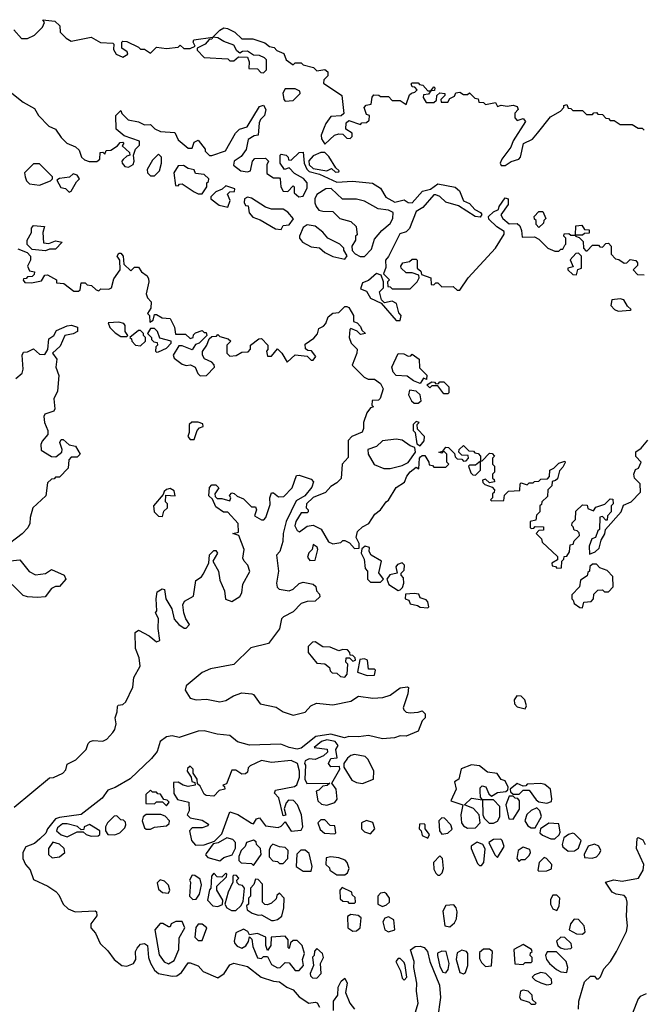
# Model space of a CAD drawing. Extents: x 2737310 to 2869991, y 870230 to 1012730.
# Tile 358 of 479: x 2802025 to 2805171, y 951649 to 956618. Entities that reach past the tile are written whole.
import ezdxf

# ---------------------------------------------------------------- set-up
doc = ezdxf.new("R2010")
doc.units = 0

msp = doc.modelspace()

# ---------------------------------------------------------------- linework, layer by layer
at = {"layer": '0CON02XD'}
for points in [[(2801995, 956566.7), (2802033.9, 956523.9), (2802065, 956523.8), (2802099.3, 956540.7), (2802139.3, 956580.7), (2802150, 956605), (2802141.7, 956618.3), (2802201.7, 956611.7), (2802227, 956587), (2802230, 956555), (2802260, 956525), (2802285, 956510), (2802385, 956530), (2802433, 956503), (2802495, 956500), (2802500, 956495), (2802498.3, 956468.3), (2802512.5, 956445), (2802545, 956430), (2802570, 956445), (2802566.4, 956456.4), (2802540, 956475), (2802540, 956505), (2802545, 956510), (2802565, 956507.5), (2802625, 956480), (2802635, 956470), (2802655, 956470), (2802685, 956450), (2802715, 956480), (2802765, 956472.5), (2802825, 956480), (2802835, 956490), (2802853.6, 956473.6), (2802885, 956473.3), (2802910, 956485), (2802900, 956505), (2802903, 956517), (2803000, 956530), (2803035, 956566.2), (2803055, 956576.7), (2803073.3, 956573.3), (2803110, 956555), (2803145, 956522.5), (2803201.7, 956521.7), (2803261.7, 956501.7), (2803285, 956482.5), (2803308.3, 956478.3), (2803323, 956463), (2803358.3, 956448.3), (2803370, 956415), (2803405, 956390), (2803415, 956400), (2803445, 956400), (2803455, 956390), (2803507, 956377), (2803525, 956360), (2803565, 956367.5), (2803580, 956355), (2803580, 956335), (2803560, 956315), (2803558.3, 956298.3), (2803650, 956235), (2803660, 956145), (2803647.5, 956132.5), (2803595, 956130), (2803568.8, 956095), (2803561.2, 956075), (2803546.7, 956035), (2803547, 956017), (2803565, 955990), (2803613.9, 956036.1), (2803635, 956042.5), (2803655, 956040), (2803675, 956020), (2803691.7, 956018.3), (2803701.7, 956028.3), (2803702.5, 956045), (2803670, 956065), (2803673, 956097), (2803685, 956110), (2803745, 956090), (2803751.7, 956098.3), (2803775, 956100), (2803788.3, 956111.7), (2803790, 956135), (2803775, 956140), (2803762.5, 956175), (2803773, 956187), (2803798.3, 956191.7), (2803803, 956227), (2803811.7, 956238.3), (2803837, 956237), (2803845, 956230), (2803885, 956230), (2803905, 956210), (2803945, 956210), (2803975, 956190), (2803991.7, 956238.3), (2804001.7, 956248.3), (2804018.3, 956251.7), (2804030, 956265), (2804018.3, 956278.3), (2804005, 956280), (2804000, 956295), (2804005, 956300), (2804035, 956300), (2804041.7, 956291.7), (2804058.3, 956288.3), (2804085, 956260), (2804100, 956260), (2804115, 956280), (2804120, 956275), (2804118.3, 956261.7), (2804100, 956260), (2804088.3, 956241.7), (2804061.7, 956238.3), (2804060, 956225), (2804075, 956200), (2804115, 956200), (2804128.3, 956211.7), (2804130, 956235), (2804145, 956250), (2804170, 956245), (2804170, 956235), (2804150, 956215), (2804151.7, 956201.7), (2804185, 956202.5), (2804195, 956220), (2804218.3, 956231.7), (2804225, 956250), (2804245, 956252.5), (2804265, 956240), (2804285, 956240), (2804295, 956250), (2804321.7, 956221.7), (2804338.3, 956218.3), (2804341.7, 956201.7), (2804365, 956200), (2804375, 956190), (2804425, 956200), (2804435, 956180), (2804455, 956187.5), (2804485, 956182.5), (2804515, 956187.5), (2804535, 956180), (2804540, 956165), (2804523, 956147), (2804523, 956123), (2804535, 956110), (2804565, 956120), (2804576.7, 956105), (2804515, 956007.5), (2804503.3, 955975), (2804457.5, 955915), (2804450, 955895), (2804455, 955882.5), (2804475, 955882.5), (2804505, 955902.5), (2804543.3, 955915), (2804551.2, 955925), (2804567, 955993), (2804612.5, 956015), (2804636.7, 956045), (2804702.3, 956127.7), (2804753, 956157), (2804770, 956175), (2804770, 956185), (2804785, 956190), (2804791.7, 956171.7), (2804805, 956170), (2804815, 956160), (2804865, 956160), (2804885, 956140), (2804915, 956140), (2804921.7, 956148.3), (2804935, 956150), (2804941.7, 956141.7), (2804965, 956140), (2804981.7, 956121.7), (2804995, 956120), (2805005, 956110), (2805025, 956110), (2805055, 956090), (2805115, 956090), (2805145, 956070), (2805165, 956070), (2805175, 956060)], [(2803255, 956350), (2803270, 956365), (2803270, 956415), (2803260, 956425), (2803235, 956437.5), (2803205, 956440), (2803175, 956460), (2803148.3, 956458.3), (2803135, 956450), (2803120.7, 956460.7), (2803105, 956490), (2803055, 956507.5), (2803025, 956527.5), (2803000, 956530), (2802995, 956520), (2802981.7, 956518.3), (2802960, 956495), (2802920, 956475), (2802920, 956465), (2802955, 956427.5), (2803075, 956420), (2803085, 956410), (2803105, 956410), (2803128.3, 956431.7), (2803175, 956430), (2803182.5, 956405), (2803181.7, 956371.7), (2803225, 956370), (2803241.7, 956351.7), (2803255, 956350)], [(2803365, 956207.5), (2803405, 956210), (2803440, 956245), (2803438.3, 956258.3), (2803415, 956270), (2803365, 956270), (2803353.3, 956246.7), (2803357.5, 956215), (2803365, 956207.5)], [(2801985, 956246.7), (2802042.7, 956202.7), (2802099.3, 956169.3), (2802120, 956135), (2802171.7, 956081.7), (2802206.4, 956066.4), (2802233.9, 956023.9), (2802262.5, 955995), (2802307, 955977), (2802325, 955960), (2802337.5, 955925), (2802351.7, 955911.7), (2802375, 955903.3), (2802415, 955902.5), (2802430, 955915), (2802431.7, 955948.3), (2802445, 955950), (2802455, 955940), (2802461.7, 955958.3), (2802485, 955960), (2802518.3, 955981.7), (2802531.7, 955998.3), (2802545, 956000), (2802550, 955995), (2802541.7, 955981.7), (2802578.3, 955948.3), (2802580, 955935), (2802565, 955930), (2802547, 955913), (2802540, 955905), (2802542.5, 955895), (2802555, 955877.5), (2802574.1, 955874.1), (2802597.5, 955887.5), (2802603.3, 955905), (2802600, 955935), (2802610, 955965), (2802630, 955985), (2802630, 956005), (2802551.7, 956031.7), (2802512.5, 956065), (2802510, 956135), (2802535, 956160), (2802540, 956145), (2802572.3, 956112.3), (2802625, 956102.5), (2802655, 956087.5), (2802685, 956090), (2802707, 956067), (2802735, 956053.3), (2802808.3, 956048.3), (2802825, 956012.5), (2802875, 955970), (2802895, 955970), (2802905, 956000), (2802925, 956010), (2802960, 955965), (2802960, 955955), (2802983, 955933), (2802995, 955932.5), (2803063.3, 955956.7), (2803113.6, 956046.4), (2803133.9, 956066.1), (2803173, 956077), (2803235, 956180), (2803255, 956187.5), (2803267.5, 956165), (2803260, 956135), (2803240, 956115), (2803233, 956097), (2803227.5, 956035), (2803208.3, 956031.7), (2803177, 956013), (2803167, 955963), (2803143, 955927), (2803107.5, 955905), (2803103.9, 955883.9), (2803140, 955855), (2803175, 955850), (2803190, 955855), (2803200, 955905), (2803211.7, 955918.3), (2803265, 955920), (2803280, 955905), (2803272.5, 955885), (2803271.7, 955841.7), (2803305, 955820), (2803335, 955820), (2803340, 955815), (2803342.5, 955775), (2803355, 955752.5), (2803378.3, 955751.7), (2803405, 955780), (2803410, 955775), (2803410, 955745), (2803433.6, 955723.6), (2803455, 955727.5), (2803475, 955770), (2803476.2, 955795), (2803457.3, 955817.3), (2803411.4, 955841.4), (2803385, 955870), (2803361.7, 955861.7), (2803340, 955895), (2803340, 955935), (2803345, 955940), (2803370, 955935), (2803380, 955925), (2803381.7, 955911.7), (2803395, 955910), (2803435, 955947.5), (2803455, 955950), (2803460.6, 955895), (2803473.8, 955863.8), (2803485, 955852.5), (2803538.3, 955838.3), (2803625, 955798), (2803703.9, 955803.9), (2803805, 955794), (2803845, 955768.8), (2803872.1, 955722.1), (2803917.5, 955697.5), (2803965, 955708.8), (2803985, 955696.2), (2804005, 955693.8), (2804056.7, 955753.3), (2804097.5, 955762.5), (2804135, 955789.2), (2804222.3, 955772.3), (2804244.2, 955754.2), (2804263.6, 955703.6), (2804295, 955690), (2804320.8, 955660.8), (2804350, 955645), (2804357.5, 955635), (2804348, 955622), (2804322.5, 955625), (2804239.5, 955679.5), (2804175, 955697.1), (2804145, 955726.7), (2804125, 955734), (2804115, 955733.8), (2804059.6, 955670.4), (2804025, 955650), (2803992, 955565), (2803975, 955548), (2803942.9, 955537.1), (2803886.2, 955423.8), (2803870, 955405), (2803871.7, 955368.3), (2803860, 955335), (2803890, 955305), (2803880, 955295), (2803881.7, 955271.7), (2803895, 955270), (2803905, 955260), (2803995, 955260), (2804030, 955295), (2804040, 955315), (2804038.3, 955328.3), (2804005, 955340), (2803975, 955340), (2803950, 955365), (2803947.5, 955375), (2803958.3, 955391.7), (2803991.7, 955398.3), (2804005, 955410), (2804025, 955410), (2804030, 955405), (2804030, 955365), (2804048.3, 955348.3), (2804051.7, 955331.7), (2804100, 955315), (2804101.7, 955281.7), (2804115, 955280), (2804125, 955290), (2804135, 955290), (2804155, 955270), (2804211.7, 955271.7), (2804233, 955253), (2804245, 955253.3), (2804287.5, 955315), (2804425.6, 955464.4), (2804470, 955535), (2804470, 955550), (2804433, 955573), (2804392, 955612), (2804390, 955625), (2804415, 955648.8), (2804440, 955660), (2804443.3, 955675), (2804475, 955720), (2804490, 955715), (2804490, 955685), (2804453, 955633), (2804462.5, 955615), (2804495, 955587.5), (2804535, 955590), (2804548.3, 955578.3), (2804557.5, 955555), (2804560, 955520), (2804621.7, 955521.7), (2804645, 955510), (2804690, 955465), (2804725, 955450), (2804745, 955450), (2804755, 955460), (2804765, 955460), (2804775, 955480), (2804780, 955485), (2804780, 955515), (2804770, 955525), (2804771.7, 955538.3), (2804795, 955540), (2804805, 955530), (2804830, 955530), (2804831.7, 955578.3), (2804861.7, 955581.7), (2804875, 955560), (2804898.3, 955558.3), (2804898.3, 955541.7), (2804875, 955540), (2804865, 955530), (2804830, 955530), (2804830, 955525), (2804848.3, 955518.3), (2804868.3, 955498.3), (2804870, 955465), (2804881.7, 955451.7), (2804888.3, 955451.7), (2804915, 955480), (2804945, 955480), (2804951.7, 955471.7), (2804965, 955470), (2804981.7, 955488.3), (2804995, 955490), (2805010, 955475), (2805010, 955435), (2805031.7, 955411.7), (2805048.3, 955408.3), (2805075, 955390), (2805088.3, 955391.7), (2805105, 955407.5), (2805133, 955403), (2805141.7, 955391.7), (2805141.7, 955378.3), (2805120, 955355), (2805141.7, 955331.7), (2805175, 955330)], [(2802705, 955830), (2802730, 955855), (2802740, 955895), (2802740, 955925), (2802725, 955940), (2802695, 955910), (2802668.3, 955861.7), (2802670, 955845), (2802685, 955830), (2802705, 955830)], [(2803618.3, 955848.3), (2803635, 955850), (2803637.5, 955855), (2803620, 955870), (2803585, 955927.5), (2803565, 955947.5), (2803545, 955947.5), (2803505, 955932), (2803484.5, 955905.5), (2803485.6, 955885), (2803505, 955867.8), (2803573.8, 955856.2), (2803597.5, 955867.5), (2803618.3, 955848.3)], [(2802125, 955782.5), (2802180, 955805), (2802190, 955815), (2802190, 955825), (2802125, 955890), (2802095, 955890), (2802050, 955845), (2802052.5, 955825), (2802060, 955805), (2802075, 955790), (2802125, 955782.5)], [(2802945, 955740), (2802970, 955775), (2802970, 955795), (2802978.3, 955801.7), (2802980, 955815), (2802955, 955837.5), (2802911.7, 955841.7), (2802905, 955860), (2802875, 955867.5), (2802851.7, 955881.7), (2802825, 955880), (2802802.5, 955845), (2802811.7, 955781.7), (2802825, 955780), (2802831.7, 955788.3), (2802845, 955790), (2802905, 955750), (2802925, 955740), (2802945, 955740)], [(2802275, 955747.5), (2802285, 955752.5), (2802310.8, 955799.2), (2802326.7, 955815), (2802315, 955833.3), (2802295, 955840), (2802277, 955823), (2802225, 955817.5), (2802211.7, 955808.3), (2802231.7, 955771.7), (2802256.2, 955766.2), (2802275, 955747.5)], [(2803075, 955672.5), (2803087.5, 955705), (2803073, 955737), (2803085, 955750), (2803108.3, 955751.7), (2803110, 955765), (2803065, 955780), (2803047, 955763), (2803015, 955750), (2802990, 955725), (2802990, 955715), (2803031.7, 955681.7), (2803075, 955672.5)], [(2803765, 955422.5), (2803800.7, 955459.3), (2803815, 955510), (2803852.5, 955555), (2803895, 955590), (2803907.5, 955615), (2803910, 955645), (2803886.4, 955656.4), (2803833, 955663), (2803765, 955702.5), (2803725, 955712.5), (2803653, 955713), (2803596.4, 955766.4), (2803570, 955765), (2803525, 955736.7), (2803514, 955715), (2803513.9, 955693.9), (2803520, 955675), (2803535, 955657.5), (2803555, 955651.2), (2803605, 955650), (2803640, 955615), (2803695, 955600), (2803722.5, 955575), (2803727.5, 955532.5), (2803720, 955525), (2803720, 955505), (2803700, 955475), (2803703, 955453), (2803717, 955437), (2803743, 955423), (2803765, 955422.5)], [(2803345, 955560), (2803355, 955580), (2803385, 955582.5), (2803406.4, 955613.6), (2803377.7, 955647.7), (2803355, 955662.5), (2803295, 955662.5), (2803265, 955672.5), (2803195, 955716.7), (2803175, 955722.5), (2803160, 955715), (2803157.5, 955695), (2803165, 955680), (2803178.3, 955678.3), (2803183, 955643), (2803201.2, 955621.2), (2803238.3, 955608.3), (2803315, 955563.3), (2803345, 955560)], [(2804645, 955570), (2804630, 955585), (2804630, 955605), (2804621.7, 955611.7), (2804620, 955625), (2804645, 955650), (2804665, 955650), (2804680, 955615), (2804670, 955605), (2804668.3, 955591.7), (2804645, 955570)], [(2802155, 955452.5), (2802088.3, 955458.3), (2802063, 955483), (2802063.3, 955505), (2802083.8, 955545), (2802084.2, 955565.8), (2802095, 955578.8), (2802150, 955575), (2802142, 955545), (2802145, 955492.5), (2802171.7, 955488.3), (2802205, 955502.5), (2802240, 955495), (2802205, 955460), (2802175, 955460), (2802155, 955452.5)], [(2803665, 955410), (2803677, 955427), (2803660, 955455), (2803660, 955465), (2803640, 955485), (2803580, 955515), (2803555, 955546.7), (2803515, 955576.7), (2803475, 955582.5), (2803455, 955570), (2803437.5, 955525), (2803437.5, 955515), (2803452.5, 955495), (2803495, 955471.2), (2803537, 955467), (2803565, 955443.3), (2803605, 955423.3), (2803665, 955410)], [(2802015, 955462.5), (2802062.5, 955442.5), (2802080, 955425), (2802080, 955405), (2802063.6, 955373.6), (2802075, 955350), (2802100, 955345), (2802098.3, 955331.7), (2802088.3, 955321.7), (2802065, 955320), (2802058.3, 955311.7), (2802045, 955310), (2802043, 955303), (2802051.7, 955291.7), (2802085, 955290), (2802135, 955300), (2802151.7, 955328.3), (2802165, 955330), (2802210, 955305), (2802210, 955290), (2802247, 955287), (2802298.3, 955248.3), (2802321.7, 955248.3), (2802330, 955255), (2802335, 955290), (2802355, 955290), (2802365, 955280), (2802387, 955277), (2802410, 955255), (2802425, 955250), (2802435, 955260), (2802475, 955257.5), (2802487.5, 955265), (2802499.3, 955310.7), (2802532.5, 955355), (2802530, 955405), (2802517.5, 955425), (2802525, 955440), (2802535, 955440), (2802546.7, 955425), (2802550, 955385), (2802585, 955350), (2802605, 955370), (2802625, 955370), (2802640, 955345), (2802667.5, 955325), (2802675, 955310), (2802676.7, 955295), (2802662.5, 955235), (2802670, 955215), (2802687.5, 955195), (2802687, 955163), (2802670, 955135), (2802680, 955125), (2802681.7, 955091.7), (2802698.3, 955101.7), (2802705, 955130), (2802715, 955130), (2802743, 955113), (2802785, 955110), (2802806.4, 955066.4), (2802811.7, 955031.7), (2802861.7, 955031.7), (2802885, 955010), (2802900, 955015), (2802901.7, 955028.3), (2802911.7, 955038.3), (2802945, 955050), (2802955, 955040), (2802965, 955040), (2802970, 955025), (2802930, 954985)], [(2804835, 955330), (2804841.7, 955358.3), (2804860, 955365), (2804860, 955425), (2804845, 955440), (2804831.7, 955438.3), (2804803, 955407), (2804818.3, 955371.7), (2804790, 955365), (2804790, 955355), (2804815, 955332.5), (2804835, 955330)], [(2803945, 955100), (2803950, 955125), (2803938.3, 955138.3), (2803926.4, 955186.4), (2803905, 955197.5), (2803865, 955190), (2803850, 955205), (2803840, 955245), (2803860, 955265), (2803860, 955295), (2803848.3, 955328.3), (2803825, 955337.5), (2803785, 955302.5), (2803755, 955290), (2803745, 955260), (2803775, 955247.5), (2803795, 955212.5), (2803848.3, 955188.3), (2803925, 955100), (2803945, 955100)], [(2805045, 955147.5), (2805105, 955152.5), (2805110, 955155), (2805092, 955172), (2805073.6, 955203.6), (2805055, 955210), (2805012.5, 955205), (2805007.5, 955175), (2805026.4, 955156.4), (2805045, 955147.5)], [(2802930, 954985), (2802911.7, 954978.3), (2802895, 954952.5), (2802845, 954972.5), (2802828.3, 954971.7), (2802800, 954925), (2802805, 954910), (2802845, 954880), (2802865, 954872.5), (2802886.4, 954876.4), (2802910, 954865), (2802923, 954833), (2802935, 954820), (2802968.3, 954821.7), (2803007.5, 954865), (2803007, 954877), (2802995, 954890), (2802957, 954907), (2802946.7, 954925), (2802947, 954943), (2802970, 954975), (2802981.7, 955008.3), (2802995, 955020), (2803018.3, 955021.7), (2803025, 955030), (2803035, 955020), (2803077, 955007), (2803090, 954995), (2803070, 954975), (2803070, 954935), (2803085, 954920), (2803117, 954923), (2803145, 954940), (2803178.3, 954941.7), (2803190, 954955), (2803190, 954975), (2803231.7, 955008.3), (2803245, 955010), (2803277.5, 954975), (2803277, 954953), (2803270, 954945), (2803275, 954920), (2803295, 954920), (2803325, 954957.5), (2803347.5, 954935), (2803375, 954890), (2803415, 954927.5), (2803475, 954920), (2803495, 954900), (2803505, 954900), (2803518.3, 954918.3), (2803497.5, 954947.5), (2803478.3, 954948.3), (2803467, 954957), (2803465, 954980), (2803509.3, 955010.7), (2803527, 955033), (2803535, 955060), (2803558.3, 955071.7), (2803570, 955085), (2803580.7, 955119.3), (2803605, 955136.7), (2803635, 955140), (2803665, 955170), (2803675, 955170), (2803686.4, 955166.4), (2803710, 955125), (2803710, 955095), (2803728.3, 955088.3), (2803745, 955070), (2803751.7, 955051.7), (2803770, 955035), (2803745, 955030), (2803727, 955047), (2803695, 955060), (2803690, 955055), (2803687.5, 955015), (2803697.5, 954985), (2803727.5, 954955), (2803726.7, 954935), (2803702.5, 954875), (2803763.6, 954813.6), (2803783.6, 954803.6), (2803815, 954803.3), (2803845, 954782.5), (2803858.8, 954755), (2803843.6, 954706.4), (2803835, 954697.5), (2803803.3, 954696.7), (2803802.5, 954672.5), (2803810, 954665), (2803795, 954660), (2803776.4, 954633.6), (2803758.8, 954585), (2803760, 954555), (2803753, 954537), (2803700, 954515), (2803682.5, 954495), (2803681.7, 954408.3), (2803652.5, 954375), (2803647, 954303), (2803625, 954280), (2803595, 954262.5), (2803568.3, 954231.7), (2803505, 954206.2), (2803472.5, 954175), (2803470, 954155), (2803480, 954145), (2803480, 954135), (2803475, 954130), (2803445, 954130), (2803417.5, 954085), (2803413.9, 954063.9), (2803425, 954040), (2803437, 954033), (2803475, 954062.5), (2803505, 954067.5), (2803546.4, 954046.4), (2803583.6, 953983.6), (2803605, 953972.5), (2803645, 953980), (2803655, 953990), (2803665, 953990), (2803688.3, 953978.3), (2803715, 953950), (2803738.3, 953951.7), (2803737.5, 953975), (2803722, 954005), (2803728.8, 954035), (2803755, 954058), (2803786.7, 954075), (2803817, 954123), (2803846.2, 954145), (2803873.3, 954185), (2803886.1, 954193.9), (2803925, 954256.7), (2803966.4, 954283.6), (2803978.8, 954315), (2803995, 954336.7), (2804025, 954360), (2804038.3, 954351.7), (2804042, 954405), (2804047.7, 954412.3), (2804055, 954418.8), (2804068.8, 954418.8), (2804090, 954385), (2804091.7, 954371.7), (2804108.3, 954368.3), (2804115, 954360), (2804175, 954360), (2804190, 954375), (2804180, 954385), (2804180, 954425), (2804165, 954440), (2804155, 954430), (2804140, 954435), (2804160, 954440), (2804175, 954460), (2804188.3, 954458.3), (2804218.3, 954428.3), (2804221.7, 954411.7), (2804231.7, 954401.7), (2804255, 954400), (2804265, 954390), (2804278.3, 954391.7), (2804290, 954405), (2804288.3, 954418.3), (2804255, 954420), (2804240, 954435), (2804241.7, 954448.3), (2804265, 954470), (2804291.7, 954441.7), (2804315, 954440), (2804321.7, 954431.7), (2804338.3, 954428.3), (2804350, 954415), (2804350, 954390), (2804358.3, 954391.7), (2804395, 954430), (2804408.3, 954428.3), (2804420, 954415), (2804410, 954405), (2804410, 954375), (2804420, 954365), (2804420, 954335), (2804410, 954325), (2804410, 954305), (2804418.3, 954298.3), (2804420, 954285), (2804395, 954280), (2804375, 954300), (2804360, 954295), (2804361.7, 954281.7), (2804371.7, 954271.7), (2804408.3, 954258.3), (2804420, 954245), (2804418.3, 954231.7), (2804410, 954225), (2804410, 954205), (2804400, 954195), (2804405, 954190), (2804468.3, 954191.7), (2804471.7, 954218.3), (2804491.7, 954238.3), (2804548.3, 954241.7), (2804550, 954275), (2804555, 954280), (2804585, 954270), (2804595, 954280), (2804615, 954280), (2804621.7, 954288.3), (2804645, 954290), (2804655, 954300), (2804688.3, 954301.7), (2804697.5, 954312.5), (2804700, 954345), (2804720, 954355), (2804745, 954380), (2804775, 954390), (2804777, 954383), (2804765, 954360), (2804748.3, 954341.7), (2804738.3, 954301.7), (2804728.3, 954291.7), (2804711.7, 954288.3), (2804710, 954265), (2804690, 954245), (2804688.3, 954211.7), (2804660, 954185), (2804658.3, 954171.7), (2804650, 954165), (2804650, 954135), (2804631.7, 954118.3), (2804628.3, 954091.7), (2804600, 954085), (2804600, 954055), (2804605, 954050), (2804618.3, 954051.7), (2804625, 954060), (2804668.3, 954058.3), (2804668.3, 954041.7), (2804645, 954040), (2804630, 954025), (2804658.3, 953998.3), (2804661.7, 953981.7), (2804738.3, 953908.3), (2804738.3, 953891.7), (2804710, 953875), (2804711.7, 953861.7), (2804728.3, 953858.3), (2804735, 953850), (2804758.3, 953851.7), (2804760, 953885), (2804770, 953895), (2804771.7, 953908.3), (2804785, 953910), (2804798.3, 953931.7), (2804801.7, 953968.3), (2804818.3, 953971.7), (2804821.7, 953988.3), (2804850, 954015), (2804848.3, 954028.3), (2804838.3, 954038.3), (2804821.7, 954041.7), (2804818.3, 954058.3), (2804810, 954065), (2804811.7, 954078.3), (2804830, 954095), (2804831.7, 954138.3), (2804865, 954170), (2804888.3, 954168.3), (2804891.7, 954151.7), (2804920, 954140), (2804931.7, 954158.3), (2804977, 954173), (2805005, 954200), (2805018.3, 954198.3), (2805020, 954175), (2805010, 954165), (2805010, 954135), (2804990, 954115), (2804988.3, 954091.7), (2804981.7, 954091.7), (2804965, 954110), (2804951.7, 954108.3), (2804950, 954045), (2804941.7, 954038.3), (2804930, 954005), (2804911.7, 953998.3), (2804898.3, 953961.7), (2804900, 953920), (2804928.3, 953931.7), (2804948.3, 953951.7), (2804958.3, 953991.7), (2804977, 954023), (2804980, 954045), (2805060, 954135), (2805071.7, 954168.3), (2805110, 954185), (2805157, 954233), (2805156.2, 954275), (2805126.7, 954305), (2805123.3, 954325), (2805131.7, 954348.3), (2805147.5, 954355), (2805160, 954385), (2805133, 954413), (2805133, 954437), (2805160, 954455), (2805193.6, 954496.4)], [(2802005, 954807.5), (2802037.5, 954835), (2802042.5, 954855), (2802037.5, 954925), (2802045, 954940), (2802065, 954942.5), (2802095, 954957.5), (2802125, 954930), (2802151.7, 954928.3), (2802167, 954953), (2802172.5, 955007.5), (2802196.4, 955023.6), (2802210.7, 955049.3), (2802265, 955073.3), (2802286, 955076), (2802316.7, 955066.7), (2802316.1, 955043.9), (2802295, 955033.3), (2802252.5, 955025), (2802228.8, 954971.2), (2802190, 954935), (2802212.5, 954905), (2802207.5, 954865), (2802223, 954823), (2802216.4, 954743.6), (2802197.5, 954705), (2802202.5, 954655), (2802197, 954643), (2802152, 954628), (2802146.7, 954615), (2802150, 954585), (2802167.5, 954545), (2802167.5, 954525), (2802138.3, 954491.7), (2802132, 954475), (2802132.5, 954445), (2802185, 954413.3), (2802207.7, 954412.3), (2802237.5, 954435), (2802239.3, 954449.3), (2802227.5, 954485), (2802235, 954500), (2802245, 954500), (2802275, 954472.5), (2802306.4, 954466.4), (2802330, 954425), (2802315, 954410), (2802285, 954410), (2802273.6, 954396.4), (2802270, 954355), (2802225, 954310), (2802205, 954310), (2802198.3, 954301.7), (2802185, 954300), (2802165, 954280), (2802157.5, 954215), (2802092, 954155), (2802078, 954105), (2802076.7, 954075), (2802065.8, 954054.2), (2802036.8, 954023.2), (2801945, 953952.5)], [(2802565, 955020), (2802570, 955025), (2802557.5, 955045), (2802557.5, 955075), (2802550, 955085), (2802525, 955092.5), (2802471.7, 955088.3), (2802480, 955065), (2802507, 955037), (2802535, 955020), (2802565, 955020)], [(2802715, 954940), (2802725, 954942.5), (2802765, 954960), (2802790, 954985), (2802790, 954995), (2802731.7, 955011.7), (2802720, 955045), (2802705, 955060), (2802685, 955060), (2802670, 955035), (2802690, 955015), (2802690, 955005), (2802701.7, 954991.7), (2802718.3, 954988.3), (2802720, 954975), (2802712.5, 954967.5), (2802710, 954945), (2802715, 954940)], [(2802635, 954972.5), (2802660, 954995), (2802660, 955015), (2802650, 955025), (2802650, 955035), (2802635, 955050), (2802625, 955050), (2802580, 955015), (2802588.3, 955008.3), (2802590, 954995), (2802610, 954975), (2802635, 954972.5)], [(2804045, 954782.5), (2804012.5, 954795), (2803979.5, 954819.5), (2803925, 954823.3), (2803909.3, 954839.3), (2803902.5, 954865), (2803935, 954933.3), (2803962.5, 954932.5), (2803985, 954920), (2803998.3, 954921.7), (2804005, 954930), (2804040, 954905), (2804041.7, 954861.7), (2804080, 954825), (2804078.3, 954801.7), (2804061.7, 954808.3), (2804045, 954782.5)], [(2804185, 954730), (2804165, 954730), (2804135, 954770), (2804105, 954770), (2804095, 954760), (2804080, 954775), (2804105, 954790), (2804118.3, 954788.3), (2804125, 954780), (2804138.3, 954781.7), (2804145, 954790), (2804165, 954790), (2804190, 954765), (2804190, 954735), (2804185, 954730)], [(2804035, 954682.5), (2804050, 954695), (2804046.2, 954725), (2804025, 954743.8), (2803991.2, 954748.8), (2803987.5, 954725), (2804002.5, 954695), (2804015, 954682.5), (2804035, 954682.5)], [(2802905, 954500), (2802920, 954545), (2802931.7, 954558.3), (2802950, 954565), (2802948.3, 954578.3), (2802925, 954587.5), (2802893, 954587), (2802880, 954575), (2802880, 954535), (2802872.5, 954515), (2802885, 954500), (2802905, 954500)], [(2804045, 954467.5), (2804065, 954492.5), (2804067.5, 954515), (2804031.7, 954551.7), (2804030, 954575), (2804040, 954585), (2804025, 954590), (2804010, 954575), (2804010, 954545), (2804020, 954535), (2804028.3, 954478.3), (2804045, 954467.5)], [(2803895, 954352.5), (2803955, 954367.5), (2803985, 954383.3), (2804022.5, 954435), (2804018.3, 954458.3), (2803995, 954467.5), (2803955, 954496.7), (2803925, 954501.2), (2803855, 954492.5), (2803825, 954463.3), (2803781.7, 954448.3), (2803782.5, 954425), (2803813.6, 954373.6), (2803863, 954353), (2803895, 954352.5)], [(2804325, 954320), (2804350, 954345), (2804350, 954390), (2804325, 954370), (2804295, 954370), (2804290, 954365), (2804301.7, 954331.7), (2804311.7, 954321.7), (2804325, 954320)], [(2801996.6, 952643.4), (2802175, 952792.5), (2802196.2, 952793.8), (2802242.5, 952815), (2802257, 952833), (2802265, 952860), (2802307.7, 952882.3), (2802360, 952935), (2802370, 952965), (2802380, 952975), (2802395, 952980), (2802445, 952976.7), (2802465, 952986.7), (2802495, 953020), (2802505.8, 953035), (2802512.5, 953065), (2802507.5, 953095), (2802517.5, 953125), (2802518.3, 953151.7), (2802521.7, 953158.3), (2802545, 953162.5), (2802560, 953175), (2802595, 953250), (2802601.2, 953298.8), (2802632, 953355), (2802628.3, 953398.3), (2802608.8, 953445), (2802607.5, 953525), (2802625, 953536.7), (2802678.3, 953508.3), (2802715, 953477.5), (2802732.5, 953485), (2802723.8, 953545), (2802726.1, 953596.1), (2802710, 953625), (2802717.5, 953635), (2802713.3, 953695), (2802719.3, 953730.7), (2802743.6, 953746.4), (2802755, 953742.5), (2802762.5, 953695), (2802792.5, 953645), (2802805, 953592.5), (2802827.5, 953565), (2802855, 953547.5), (2802865, 953547.5), (2802882.5, 953565), (2802862.5, 953595), (2802853.3, 953625), (2802847.5, 953665), (2802856.4, 953683.6), (2802901.2, 953708.8), (2802913, 953787), (2802943, 953807), (2802950.7, 953819.3), (2802980, 953875), (2802983, 953917), (2803005, 953940), (2803015, 953940), (2803022.5, 953925), (2803000, 953885), (2803027.5, 953835), (2803035, 953790), (2803058.8, 953735), (2803063.9, 953693.9), (2803095, 953682.5), (2803135, 953707.5), (2803146, 953725), (2803151.2, 953768.8), (2803186.1, 953833.9), (2803176.2, 953865), (2803156.7, 953885), (2803150.7, 953900.7), (2803156.7, 953945), (2803130, 954015), (2803100, 954025), (2803128.3, 954031.7), (2803126.7, 954075), (2803075, 954132.5), (2803052.5, 954132.5), (2803015, 954160), (2802998.3, 954198.3), (2802980, 954215), (2802983, 954257), (2802995, 954270), (2803015, 954270), (2803030, 954255), (2803010, 954225), (2803011.7, 954211.7), (2803021.7, 954201.7), (2803045, 954202.5), (2803085, 954190), (2803090, 954205), (2803083, 954217), (2803095, 954230), (2803107, 954227), (2803123, 954213), (2803155, 954200), (2803195, 954160), (2803215, 954160), (2803220, 954145), (2803210, 954115), (2803245, 954093.3), (2803256.1, 954093.9), (2803266.7, 954105), (2803288.3, 954171.7), (2803287.5, 954205), (2803295, 954230), (2803305, 954230), (2803330.7, 954210.7), (2803358.3, 954211.7), (2803400, 954255), (2803421.7, 954318.3), (2803435, 954320), (2803495, 954300), (2803507.5, 954285), (2803498.3, 954258.3), (2803463.3, 954215), (2803419.5, 954190.5), (2803368.8, 954085), (2803353.8, 954025), (2803352.5, 953985), (2803336.7, 953935), (2803321.2, 953915), (2803331.2, 953835), (2803320, 953775), (2803323.8, 953753.8), (2803333.9, 953743.9), (2803385, 953736), (2803405, 953743.8), (2803435, 953773.3), (2803455, 953780), (2803505, 953770), (2803518.3, 953758.3), (2803522.5, 953735), (2803538.3, 953718.3), (2803540, 953705), (2803516.4, 953683.6), (2803475, 953682), (2803445, 953671.2), (2803405, 953630), (2803356.7, 953605), (2803346.7, 953595), (2803335.9, 953544.1), (2803280.5, 953469.5), (2803191.7, 953448.3), (2803105, 953363.8), (2802988, 953342), (2802945, 953323.8), (2802865, 953256.7), (2802860, 953235), (2802885, 953193.8), (2802915, 953185.8), (2802968.1, 953188.1), (2803035, 953176.2), (2803065, 953182), (2803104.1, 953205.9), (2803145, 953220), (2803196.2, 953216.2), (2803205, 953212.5), (2803237.5, 953165), (2803318.8, 953148.8), (2803355, 953124.2), (2803405, 953107.5), (2803465, 953122.5), (2803494.4, 953155.6), (2803521.7, 953168.3), (2803605, 953160), (2803695, 953179.2), (2803735, 953203.8), (2803806.4, 953193.6), (2803857, 953197), (2803895, 953208.8), (2803945, 953246.2), (2803981.7, 953251.7), (2803987.5, 953247.5), (2803983.8, 953215), (2803960, 953145), (2803962.5, 953135), (2803975, 953123.3), (2803995, 953120), (2804035, 953122.5), (2804055, 953130), (2804070, 953115), (2804070, 953095), (2804055, 953080), (2804035, 953027.5), (2803975, 953002.5), (2803945, 953003.3), (2803916.1, 952993.9), (2803855, 952988.8), (2803785, 953006.2), (2803735, 952998.8), (2803685, 953000), (2803663, 952993), (2803595, 953012.9), (2803518.8, 953001.2), (2803445, 952942), (2803425, 952937.1), (2803384.3, 952944.3), (2803341.7, 952961.7), (2803185, 952956), (2803123.9, 952973.9), (2803085, 953005.7), (2803021.4, 953011.4), (2802955, 953028.6), (2802925, 953028), (2802830, 952995), (2802794.1, 953004.1), (2802765, 952998), (2802733.8, 952975), (2802718.8, 952925), (2802690.3, 952889.7), (2802582.6, 952787.4), (2802506.9, 952743.1), (2802469.7, 952730.3), (2802441.2, 952688.8), (2802335, 952606.2), (2802225, 952591.9), (2802205.5, 952584.5), (2802165.7, 952535), (2802156.7, 952513.3), (2802126.6, 952483.4), (2802099.7, 952460.3), (2802055.9, 952444.1), (2802041.2, 952415), (2802040, 952385)], [(2802745, 954110), (2802753, 954137), (2802770, 954155), (2802770, 954175), (2802760, 954185), (2802761.7, 954218.3), (2802810, 954215), (2802805, 954240), (2802785, 954252.5), (2802765, 954247.5), (2802753.6, 954236.4), (2802748.3, 954221.7), (2802700, 954165), (2802703.6, 954133.6), (2802725, 954112.5), (2802745, 954110)], [(2803488.3, 953888.3), (2803515, 953890), (2803530, 953945), (2803526.4, 953956.4), (2803505, 953970), (2803500, 953945), (2803483, 953927), (2803477.5, 953905), (2803488.3, 953888.3)], [(2803845, 953780), (2803860, 953795), (2803837, 953827), (2803850, 953885), (2803797.5, 953915), (2803787.5, 953935), (2803790, 953955), (2803768.3, 953961.7), (2803751.7, 953948.3), (2803747.5, 953925), (2803762.5, 953895), (2803768.3, 953848.3), (2803780, 953835), (2803780, 953795), (2803795, 953780), (2803845, 953780)], [(2801944.2, 953884.2), (2802025, 953892.5), (2802073, 953833), (2802105, 953816.7), (2802155, 953823.8), (2802185, 953842.5), (2802250, 953815), (2802257.5, 953795), (2802225, 953757.5), (2802205, 953756.7), (2802185, 953746.7), (2802153.9, 953706.1), (2802115, 953701.2), (2802065, 953706.2), (2802041.7, 953711.7), (2802028, 953728), (2801987.3, 953767.3)], [(2803935, 953737.5), (2803945, 953740), (2803957, 953753), (2803963.3, 953775), (2803961.7, 953801.7), (2803950, 953815), (2803950, 953825), (2803965, 953840), (2803966.2, 953865), (2803955, 953876.2), (2803931.7, 953868.3), (2803923, 953857), (2803930, 953825), (2803893, 953817), (2803877.5, 953795), (2803887, 953767), (2803935, 953737.5)], [(2804865, 953650), (2804871.7, 953678.3), (2804908.3, 953681.7), (2804920, 953695), (2804921.7, 953718.3), (2804941.7, 953738.3), (2804965, 953740), (2804975, 953730), (2804995, 953730), (2805020, 953755), (2805018.3, 953808.3), (2804988.3, 953838.3), (2804951.7, 953851.7), (2804935, 953870), (2804915, 953870), (2804901.7, 953858.3), (2804900, 953835), (2804891.7, 953828.3), (2804888.3, 953811.7), (2804855, 953790), (2804850, 953755), (2804810, 953715), (2804810, 953695), (2804818.3, 953688.3), (2804821.7, 953671.7), (2804851.7, 953651.7), (2804865, 953650)], [(2804085, 953650), (2804090, 953655), (2804085, 953680), (2804075, 953690), (2804045, 953700), (2804038.3, 953718.3), (2804015, 953722.5), (2803971.7, 953718.3), (2803970, 953695), (2803988.3, 953688.3), (2803995, 953670), (2804031.7, 953661.7), (2804045, 953652.5), (2804085, 953650)], [(2803665, 953300), (2803677.5, 953315), (2803680, 953365), (2803670, 953375), (2803671.7, 953398.3), (2803688.3, 953398.3), (2803705, 953380), (2803720, 953385), (2803718.3, 953398.3), (2803705, 953410), (2803691.7, 953411.7), (2803690, 953425), (2803678.3, 953438.3), (2803655, 953440), (2803635, 953432.5), (2803591.7, 953451.7), (2803555, 953452.5), (2803515, 953477.5), (2803503, 953477), (2803480, 953455), (2803480, 953425), (2803525, 953370), (2803565, 953367.5), (2803588.3, 953348.3), (2803591.7, 953331.7), (2803601.7, 953321.7), (2803625, 953320), (2803643, 953303), (2803665, 953300)], [(2803778.3, 953308.3), (2803815, 953310), (2803820, 953335), (2803815, 953340), (2803785, 953340), (2803780, 953385), (2803765, 953392.5), (2803741.7, 953388.3), (2803730, 953325), (2803778.3, 953308.3)], [(2804575, 953140), (2804582.5, 953155), (2804573.3, 953185), (2804555, 953203.3), (2804533.8, 953206.2), (2804520, 953185), (2804521.2, 953165), (2804535, 953150), (2804575, 953140)], [(2803575, 952653.3), (2803615, 952667.5), (2803626.4, 952683.6), (2803622.5, 952735), (2803600, 952765), (2803640, 952835), (2803638.3, 952848.3), (2803595, 952847.5), (2803583.3, 952865), (2803595, 952890), (2803627.5, 952892.5), (2803620, 952935), (2803632.5, 952955), (2803617.5, 952975), (2803575, 952983.8), (2803547.5, 952975), (2803510, 952945), (2803577, 952937), (2803578.3, 952921.7), (2803557, 952903), (2803516.4, 952883.6), (2803485, 952887.5), (2803465, 952877.5), (2803462.5, 952865), (2803466.7, 952855), (2803463.3, 952785), (2803473.9, 952763.9), (2803590, 952765), (2803577, 952753), (2803555, 952750), (2803535, 952730), (2803520, 952725), (2803530, 952675), (2803548.3, 952658.3), (2803575, 952653.3)], [(2802911.7, 952451.7), (2802955, 952453.3), (2803008.3, 952471.7), (2803045, 952510), (2803085, 952620), (2803125, 952606.2), (2803195, 952562.5), (2803205, 952560), (2803220, 952585), (2803235, 952590), (2803265, 952550), (2803329.3, 952540.7), (2803345, 952547.5), (2803365, 952570), (2803395, 952522.5), (2803445, 952527.5), (2803453.3, 952545), (2803446.2, 952605), (2803426.1, 952656.1), (2803407, 952677), (2803381.7, 952678.3), (2803370, 952665), (2803360, 952635), (2803367, 952603), (2803355, 952600), (2803331.7, 952691.7), (2803310, 952715), (2803315, 952730), (2803411.7, 952748.3), (2803423, 952757), (2803436.7, 952795), (2803436.7, 952825), (2803426.7, 952865), (2803395, 952878.8), (2803295, 952870), (2803245, 952880), (2803187, 952853), (2803178.3, 952841.7), (2803175, 952820), (2803165, 952812.5), (2803145, 952810), (2803115, 952830), (2803095, 952830), (2803068.3, 952761.7), (2803050, 952755), (2803058.3, 952748.3), (2803060, 952735), (2803031.7, 952728.3), (2803005, 952700), (2802965, 952702.5), (2802955, 952710), (2802935, 952750), (2802921.7, 952761.7), (2802920, 952785), (2802900, 952815), (2802900, 952835), (2802885, 952850), (2802871.7, 952838.3), (2802870, 952825), (2802890, 952795), (2802893, 952773), (2802908.3, 952768.3), (2802910, 952755), (2802875, 952747.5), (2802850, 952755), (2802825, 952770), (2802801.7, 952768.3), (2802803, 952713), (2802821.7, 952681.7), (2802878.3, 952668.3), (2802880, 952625), (2802870, 952605), (2802885, 952590), (2802945, 952577.5), (2802978.3, 952558.3), (2802975, 952550), (2802945, 952540), (2802895, 952540), (2802882.5, 952525), (2802892.5, 952475), (2802911.7, 952451.7)], [(2803755, 952762.5), (2803810, 952785), (2803812.5, 952825), (2803782.5, 952885), (2803768.8, 952898.8), (2803715, 952908.8), (2803695, 952903.8), (2803678.3, 952891.7), (2803660, 952865), (2803660, 952845), (2803700.7, 952780.7), (2803725, 952767.5), (2803755, 952762.5)], [(2804285, 952537.5), (2804325, 952540), (2804347.5, 952565), (2804342.5, 952605), (2804315, 952637.5), (2804270, 952655), (2804305, 952690), (2804360, 952680), (2804350, 952695), (2804347.5, 952725), (2804348.3, 952741.7), (2804358.3, 952751.7), (2804376.4, 952746.4), (2804391.7, 952711.7), (2804405, 952700), (2804435, 952717.5), (2804477, 952723), (2804488.3, 952731.7), (2804490, 952745), (2804475, 952777.5), (2804453.6, 952783.6), (2804433.6, 952813.6), (2804385, 952820), (2804345, 952852.5), (2804305, 952857.5), (2804253, 952837), (2804240, 952785), (2804218.3, 952771.7), (2804227.5, 952735), (2804200, 952675), (2804260, 952655), (2804250, 952605), (2804253.3, 952565), (2804265, 952550), (2804285, 952537.5)], [(2802765, 952650), (2802778.3, 952668.3), (2802768.3, 952678.3), (2802751.7, 952681.7), (2802735, 952710), (2802721.7, 952711.7), (2802715, 952720), (2802695, 952720), (2802685, 952730), (2802661.7, 952708.3), (2802661.7, 952661.7), (2802705, 952660), (2802715, 952670), (2802745, 952670), (2802765, 952650)], [(2804685, 952663.3), (2804708.3, 952671.7), (2804710, 952685), (2804702.5, 952735), (2804675, 952757.5), (2804655, 952762.5), (2804585, 952760), (2804578.3, 952751.7), (2804565, 952750), (2804535, 952762.5), (2804500, 952735), (2804501.7, 952721.7), (2804515, 952710), (2804545, 952710), (2804565, 952730), (2804595, 952730), (2804630.7, 952680.7), (2804645, 952670), (2804685, 952663.3)], [(2804415, 952562.5), (2804436.4, 952573.6), (2804447.5, 952595), (2804447, 952647), (2804415, 952680), (2804360, 952680), (2804362.5, 952605), (2804368.3, 952588.3), (2804393, 952563), (2804415, 952562.5)], [(2804515, 952582.5), (2804546.4, 952633.6), (2804547.5, 952675), (2804538.3, 952688.3), (2804525, 952690), (2804515, 952700), (2804495, 952700), (2804477.5, 952655), (2804492.5, 952585), (2804515, 952582.5)], [(2804625, 952540), (2804657, 952597), (2804650, 952625), (2804635, 952640), (2804605, 952627.5), (2804583.6, 952606.4), (2804573.3, 952575), (2804589.3, 952549.3), (2804605, 952540), (2804625, 952540)], [(2802505, 952503.3), (2802530, 952515), (2802555, 952540), (2802560, 952555), (2802558.3, 952568.3), (2802548.3, 952578.3), (2802535, 952580), (2802515, 952600), (2802501.7, 952598.3), (2802467.5, 952565), (2802457.5, 952545), (2802457.5, 952525), (2802470, 952505), (2802505, 952503.3)], [(2802685, 952532.5), (2802705, 952542.5), (2802765, 952550), (2802778.3, 952561.7), (2802780, 952575), (2802758.3, 952598.3), (2802737, 952607), (2802663, 952607), (2802647.5, 952595), (2802643.3, 952575), (2802655, 952540), (2802663, 952533), (2802685, 952532.5)], [(2803615, 952510), (2803620, 952515), (2803615, 952550), (2803591.7, 952551.7), (2803565, 952580), (2803545, 952580), (2803530, 952565), (2803541.7, 952531.7), (2803563, 952513), (2803615, 952510)], [(2803795, 952510), (2803817.5, 952535), (2803806.4, 952566.4), (2803775, 952576.7), (2803750, 952565), (2803750, 952535), (2803765, 952520), (2803795, 952510)], [(2804155, 952507.5), (2804185, 952513.3), (2804207, 952533), (2804200, 952555), (2804168.3, 952588.3), (2804155, 952590), (2804140, 952575), (2804142.5, 952525), (2804155, 952507.5)], [(2802265, 952493.3), (2802315, 952520), (2802345, 952520), (2802360, 952505), (2802385, 952497.5), (2802421.7, 952498.3), (2802430, 952505), (2802430, 952525), (2802376.4, 952556.4), (2802350, 952545), (2802348.3, 952531.7), (2802335, 952530), (2802317, 952547), (2802265, 952560), (2802240.7, 952559.3), (2802215, 952540), (2802210, 952525), (2802233.9, 952503.9), (2802265, 952493.3)], [(2804085, 952487.5), (2804092.5, 952505), (2804070, 952535), (2804070, 952555), (2804065, 952560), (2804041.7, 952558.3), (2804040, 952535), (2804050, 952525), (2804055, 952500), (2804085, 952487.5)], [(2804725, 952483.3), (2804746.4, 952503.6), (2804751.7, 952518.3), (2804745, 952560), (2804695, 952562.5), (2804652.5, 952535), (2804650, 952515), (2804662.7, 952502.7), (2804705, 952483.3), (2804725, 952483.3)], [(2803035, 952372.5), (2803055, 952390), (2803097, 952403), (2803113, 952437), (2803113.3, 952465), (2803100.7, 952480.7), (2803070.7, 952489.3), (2803027, 952463), (2803001.7, 952458.3), (2802965, 952410), (2802962.5, 952402.5), (2802975, 952390), (2803035, 952372.5)], [(2803205, 952350), (2803242.5, 952405), (2803240, 952435), (2803220, 952455), (2803218.3, 952468.3), (2803205, 952477.5), (2803170, 952465), (2803162.5, 952445), (2803142.5, 952425), (2803130, 952395), (2803130, 952375), (2803143, 952363), (2803195, 952360), (2803205, 952350)], [(2804435, 952390), (2804470, 952445), (2804460, 952475), (2804451.7, 952481.7), (2804415, 952480), (2804392.5, 952465), (2804423, 952403), (2804435, 952390)], [(2804792.3, 952422.3), (2804825, 952423.3), (2804843.6, 952436.4), (2804857.5, 952475), (2804825, 952510), (2804815, 952512.5), (2804793.9, 952506.1), (2804771.2, 952488.8), (2804761.2, 952455), (2804765, 952443.3), (2804792.3, 952422.3)], [(2804843.8, 951625), (2804845.8, 951664.2), (2804875, 951762.5), (2804905, 951790), (2804925, 951790), (2804935, 951777.5), (2804945, 951777.5), (2804955, 951787.5), (2804971.4, 951828.6), (2805006, 951865), (2805036, 951915), (2805086.4, 952016.4), (2805092, 952045), (2805086.7, 952093.3), (2805090, 952165), (2805085, 952186.7), (2805075, 952198), (2805034.3, 952204.3), (2805014.2, 952214.2), (2804980, 952265), (2805022.3, 952277.7), (2805065, 952270.8), (2805147.5, 952285), (2805170, 952325), (2805173.8, 952355), (2805136.7, 952435), (2805140, 952485), (2805145, 952490), (2805169.3, 952479.3), (2805180, 952455)], [(2802188.3, 952388.3), (2802225, 952393.8), (2802252.5, 952415), (2802250, 952435), (2802225, 952456.7), (2802193, 952467), (2802170, 952435), (2802170, 952405), (2802188.3, 952388.3)], [(2803355, 952360), (2803377.5, 952385), (2803380, 952425), (2803365, 952440), (2803335, 952443.3), (2803303, 952457), (2803290, 952445), (2803283, 952427), (2803283, 952393), (2803303, 952373), (2803325, 952370), (2803335, 952360), (2803355, 952360)], [(2803495, 952320), (2803500, 952345), (2803485, 952410), (2803465, 952427.5), (2803443, 952427), (2803423, 952407), (2803420, 952345), (2803455, 952320), (2803495, 952320)], [(2804355, 952350), (2804367.5, 952365), (2804373, 952433), (2804362.5, 952455), (2804333.6, 952466.4), (2804303.6, 952446.4), (2804302.5, 952435), (2804335, 952360), (2804345, 952350), (2804355, 952350)], [(2804545, 952370), (2804555, 952380), (2804575, 952380), (2804595, 952400), (2804602.5, 952415), (2804599.3, 952429.3), (2804565, 952442.5), (2804540, 952425), (2804532.5, 952385), (2804545, 952370)], [(2804913, 952387), (2804935, 952393.8), (2804950.7, 952409.3), (2804956.7, 952425), (2804946.4, 952446.4), (2804925, 952456.7), (2804893.6, 952446.4), (2804872.5, 952405), (2804875, 952390), (2804913, 952387)], [(2802040, 952385), (2802053.8, 952355), (2802078.3, 952328.3), (2802095, 952278), (2802166.7, 952245), (2802207.9, 952217.9), (2802222.1, 952202.1), (2802243.7, 952153.7), (2802270.2, 952130.2), (2802305, 952115.7), (2802405, 952121.2), (2802413.3, 952115), (2802413.9, 952096.1), (2802384, 952055), (2802383.8, 952035), (2802407.8, 952007.8), (2802431.4, 951955), (2802469.1, 951919.1), (2802502, 951875), (2802540, 951845), (2802565, 951842), (2802598.8, 951855), (2802610.8, 951875), (2802610, 951915), (2802617.3, 951932.7), (2802635, 951952.5), (2802655, 951955.7), (2802669.2, 951945), (2802674.2, 951885.8), (2802685, 951856.7), (2802705, 951821.2), (2802725, 951804.3), (2802795, 951790), (2802817, 951793), (2802841.2, 951808.8), (2802875, 951857.5), (2802885, 951857.5), (2802925, 951842.5), (2802950, 951815), (2803025, 951782.5), (2803056.2, 951803.8), (2803085, 951847.5), (2803105, 951856.7), (2803175, 951840), (2803242.5, 951785), (2803305, 951766.2), (2803335, 951762.5), (2803373.3, 951735), (2803405, 951722), (2803435, 951686.7), (2803484.2, 951654.2), (2803515, 951660), (2803526.1, 951656.1), (2803537.5, 951635)], [(2803665, 952302.5), (2803678.3, 952311.7), (2803686.7, 952335), (2803677.5, 952365), (2803666.4, 952376.4), (2803635, 952387.5), (2803595, 952392.5), (2803571.7, 952388.3), (2803570, 952355), (2803588.3, 952338.3), (2803590, 952325), (2803625, 952302.5), (2803665, 952302.5)], [(2804145, 952300), (2804157, 952313), (2804162.5, 952335), (2804157.5, 952385), (2804145, 952397.5), (2804112.5, 952365), (2804115, 952330), (2804125, 952310), (2804135, 952300), (2804145, 952300)], [(2804645, 952320), (2804685, 952322.5), (2804708.3, 952331.7), (2804710, 952355), (2804682.5, 952385), (2804670.7, 952389.3), (2804646.7, 952365), (2804640, 952325), (2804645, 952320)], [(2802775, 952210), (2802782.5, 952225), (2802775, 952250), (2802755, 952270), (2802733, 952277), (2802718.3, 952261.7), (2802725, 952230), (2802745, 952213.3), (2802775, 952210)], [(2802898.3, 952178.3), (2802915, 952180), (2802932.5, 952205), (2802941.7, 952251.7), (2802935, 952280), (2802908.3, 952298.3), (2802895, 952300), (2802882.5, 952275), (2802887.5, 952265), (2802882.5, 952195), (2802898.3, 952178.3)], [(2803025, 952142.5), (2803048.3, 952151.7), (2803050, 952175), (2803020, 952225), (2803020, 952245), (2803068.3, 952291.7), (2803070, 952305), (2803065, 952310), (2803045, 952290), (2803021.7, 952291.7), (2803005, 952310), (2802992.5, 952295), (2802990, 952235), (2802983, 952227), (2802972.5, 952175), (2803000, 952145), (2803025, 952142.5)], [(2803115, 952122.5), (2803140, 952145), (2803151.7, 952168.3), (2803160, 952235), (2803148.3, 952248.3), (2803131.7, 952251.7), (2803121.7, 952261.7), (2803120, 952275), (2803130, 952285), (2803118.3, 952298.3), (2803105, 952300), (2803100, 952295), (2803100, 952265), (2803077.5, 952215), (2803060, 952155), (2803070, 952135), (2803093, 952123), (2803115, 952122.5)], [(2803305, 952072.5), (2803325, 952077.5), (2803347, 952093), (2803357.5, 952135), (2803360, 952185), (2803335, 952210), (2803321.7, 952198.3), (2803318.3, 952181.7), (2803295, 952160), (2803275, 952150), (2803261.7, 952151.7), (2803250, 952165), (2803250, 952255), (2803228.3, 952278.3), (2803215, 952280), (2803207, 952253), (2803190, 952235), (2803190, 952195), (2803180, 952185), (2803180, 952155), (2803170, 952145), (2803172.5, 952125), (2803198.3, 952108.3), (2803228.3, 952098.3), (2803245, 952100), (2803295, 952072.5), (2803305, 952072.5)], [(2803715, 952160), (2803720, 952165), (2803717, 952187), (2803701.7, 952201.7), (2803700, 952215), (2803651.7, 952238.3), (2803640, 952225), (2803641.7, 952181.7), (2803655, 952170), (2803678.3, 952168.3), (2803685, 952160), (2803715, 952160)], [(2803855, 952142.5), (2803875, 952150), (2803890, 952165), (2803890, 952185), (2803876.4, 952206.4), (2803865, 952212.5), (2803845, 952210), (2803832.5, 952195), (2803832.5, 952155), (2803855, 952142.5)], [(2804735, 952122.5), (2804746.4, 952143.6), (2804750, 952185), (2804735, 952200), (2804715, 952200), (2804703, 952177), (2804702.5, 952155), (2804715, 952130), (2804735, 952122.5)], [(2804195, 952040), (2804219.3, 952060.7), (2804229.3, 952080.7), (2804232.5, 952115), (2804227.5, 952135), (2804215, 952150), (2804175, 952147.5), (2804160.7, 952119.3), (2804170, 952045), (2804195, 952040)], [(2803705, 952017.5), (2803725, 952020), (2803742.5, 952035), (2803747.5, 952085), (2803732.5, 952097.5), (2803695, 952102.5), (2803678.3, 952091.7), (2803680, 952035), (2803705, 952017.5)], [(2803885, 952013.8), (2803917.5, 952025), (2803912.5, 952075), (2803885, 952090), (2803867, 952083), (2803857.5, 952065), (2803867.5, 952025), (2803885, 952013.8)], [(2804865, 952003.3), (2804877.5, 952015), (2804872.5, 952045), (2804845, 952076.7), (2804821.7, 952078.3), (2804803.8, 952055), (2804797.5, 952025), (2804835, 952003.8), (2804865, 952003.3)], [(2802775, 951852.5), (2802805, 951870), (2802827.5, 951925), (2802830, 951985), (2802857.5, 952035), (2802845, 952067.5), (2802813, 952067), (2802790, 952055), (2802785, 952040), (2802775, 952040), (2802747, 952057), (2802733, 952057), (2802707.5, 952025), (2802728.3, 951898.3), (2802753.6, 951863.6), (2802775, 951852.5)], [(2802945, 951970), (2802970, 952035), (2802945, 952052.5), (2802925, 952052.5), (2802913.6, 952036.4), (2802908.3, 951988.3), (2802925, 951970), (2802945, 951970)], [(2803435, 951820), (2803457.5, 951845), (2803452.5, 951875), (2803462.5, 951905), (2803450, 951945), (2803425, 951970), (2803405, 951970), (2803391.7, 951958.3), (2803385, 951930), (2803380, 951935), (2803380, 951975), (2803365, 951992.5), (2803293, 951987), (2803292.5, 951945), (2803275, 951920), (2803267.5, 951945), (2803267, 951987), (2803225, 952006.7), (2803185, 952000), (2803176.4, 952016.4), (2803155, 952027.5), (2803115, 952010), (2803107, 951967), (2803110, 951955), (2803123, 951943), (2803145, 951932.5), (2803166.4, 951943.6), (2803180, 951965), (2803185, 951990), (2803197, 951977), (2803200.7, 951940.7), (2803225, 951882.5), (2803245, 951880), (2803255, 951890), (2803275, 951890), (2803295, 951850), (2803325, 951832.5), (2803340, 951835), (2803365, 951860), (2803385, 951857.5), (2803415, 951820), (2803435, 951820)], [(2804775, 951927.5), (2804805, 951930), (2804810, 951935), (2804807.5, 951955), (2804775, 951986.7), (2804755, 951987.5), (2804733, 951967), (2804740, 951945), (2804753, 951933), (2804775, 951927.5)], [(2803525, 951780), (2803546.4, 951803.6), (2803542.5, 951855), (2803557.5, 951885), (2803552.5, 951905), (2803525, 951930), (2803513, 951917), (2803510, 951895), (2803503, 951887), (2803507.5, 951845), (2803490, 951805), (2803491.7, 951791.7), (2803501.7, 951781.7), (2803525, 951780)], [(2803995, 951517.5), (2804035.7, 951655), (2804027.1, 951715), (2804028.6, 951755), (2804014.2, 951835), (2804015.8, 951865), (2803996.2, 951923.8), (2804020.3, 951939.7), (2804045, 951942.9), (2804065.6, 951935.6), (2804082.9, 951915), (2804094.2, 951865), (2804142.5, 951745), (2804147.5, 951682.5), (2804133.3, 951575)], [(2804375, 951840), (2804405, 951842.5), (2804410, 951915), (2804395, 951927.5), (2804365, 951926.7), (2804345, 951910), (2804345, 951880), (2804355, 951860), (2804375, 951840)], [(2804565, 951850), (2804575, 951860), (2804605, 951860), (2804610, 951865), (2804610, 951885), (2804600, 951895), (2804601.7, 951908.3), (2804610, 951915), (2804607.5, 951925), (2804565, 951950), (2804517.5, 951925), (2804523, 951853), (2804565, 951850)], [(2803965, 951770), (2803977.5, 951785), (2803970, 951845), (2803965, 951860), (2803945, 951880), (2803935, 951880), (2803922.5, 951865), (2803947, 951817), (2803955, 951780), (2803965, 951770)], [(2804175, 951807.5), (2804186.4, 951823.6), (2804192.5, 951855), (2804177.5, 951915), (2804155, 951917.5), (2804133.6, 951906.4), (2804132.5, 951895), (2804145, 951840), (2804160.7, 951810.7), (2804175, 951807.5)], [(2804265, 951802.5), (2804275, 951810), (2804286.7, 951845), (2804286.7, 951905), (2804280, 951915), (2804255, 951922.5), (2804231.7, 951908.3), (2804227.5, 951875), (2804245, 951810), (2804265, 951802.5)], [(2804785, 951810), (2804790, 951835), (2804782.5, 951865), (2804733.6, 951913.6), (2804687, 951913), (2804677.5, 951895), (2804682.5, 951875), (2804697.5, 951855), (2804733.9, 951823.9), (2804755, 951813.3), (2804785, 951810)], [(2803608.3, 951618.3), (2803607.5, 951665), (2803630, 951695), (2803632.5, 951735), (2803647.5, 951765), (2803665, 951780), (2803676.7, 951755), (2803668.3, 951708.3), (2803690, 951655), (2803713.6, 951623.6)], [(2804685, 951747.5), (2804705, 951750), (2804710, 951755), (2804707.5, 951775), (2804680, 951805), (2804655, 951810), (2804621.7, 951798.3), (2804610, 951785), (2804625, 951770), (2804655, 951756.7), (2804685, 951747.5)], [(2804625, 951650), (2804630, 951655), (2804611.7, 951671.7), (2804610, 951695), (2804590, 951715), (2804565, 951720), (2804552.5, 951715), (2804547.5, 951685), (2804553.6, 951673.6), (2804595, 951660), (2804605, 951650), (2804625, 951650)], [(2805185, 951701.2), (2805155, 951688), (2805145, 951676.7), (2805116.8, 951603.2)]]:
    msp.add_lwpolyline(points, dxfattribs=at)

doc.saveas('drawing.dxf')
